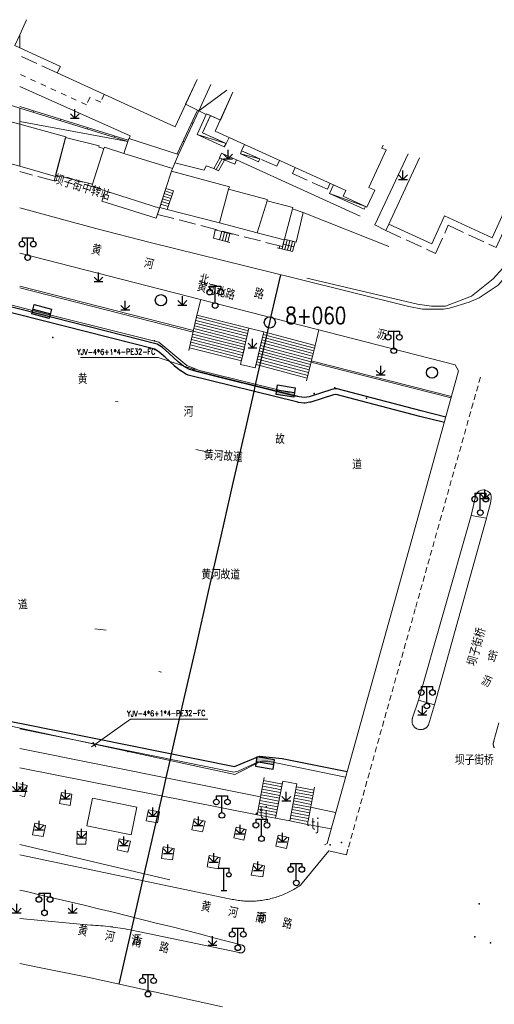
# Model space of a CAD drawing. Extents: x 39508475 to 39522402, y 3783947 to 3795549.
# Tile 291 of 323: x 39517000 to 39517085, y 3793913 to 3794089. Entities that reach past the tile are written whole.
import ezdxf
from ezdxf.enums import TextEntityAlignment as Align

# ---------------------------------------------------------------- set-up
doc = ezdxf.new("R2010")
doc.units = 0
doc.header["$PDSIZE"] = 0.2
for name, pattern in [('X0', [4, 3, -1]), ('X6', [2, 1, -1]), ('X70', [1.6, 1, -0.6])]:
    doc.linetypes.add(name, pattern=pattern)
doc.layers.get('0').update_dxf_attribs({"linetype": 'CONTINUOUS'})
for name, color, linetype in [('DLSS', 4, 'CONTINUOUS'), ('JCDL_DMX_F', 30, 'CONTINUOUS'), ('JCDL_JMDD_F', 231, 'CONTINUOUS'), ('JCDL_JMDM_F', 231, 'CONTINUOUS'), ('JCDL_JMDX_F', 231, 'CONTINUOUS'), ('JCDL_JT_ZJ', 100, 'CONTINUOUS'), ('JCDL_JTD_F', 100, 'CONTINUOUS'), ('JCDL_JTX_F', 100, 'CONTINUOUS'), ('JCDL_SX_ZJ', 5, 'CONTINUOUS'), ('JCDL_SXX_F', 5, 'CONTINUOUS'), ('JMD', 6, 'CONTINUOUS'), ('SXSS', 5, 'CONTINUOUS'), ('ZBTZ', 3, 'CONTINUOUS'), ('zdh', 7, 'CONTINUOUS'), ('拆迁面积', 10, 'CONTINUOUS'), ('断面线', 2, 'CONTINUOUS')]:
    doc.layers.add(name, color=color, linetype=linetype)
for name, color, linetype, lineweight in [('JCDL_JMDX', 1, 'CONTINUOUS', 0), ('JCDL_ZBX', 3, 'CONTINUOUS', 0), ('JCDL_ZBX_F', 7, 'CONTINUOUS', 0), ('TEXTL_ZJ', 7, 'CONTINUOUS', 0), ('道路照明-管道', 40, 'CONTINUOUS', 18)]:
    doc.layers.add(name, color=color, linetype=linetype, lineweight=lineweight)
doc.styles.add('HZ', font='rs', dxfattribs={"width": 0.8, "bigfont": 'hztxt'})
doc.linetypes.add('FENCELINE2', pattern='A,6.35,-2.54,[132,ltypeshp.shx,S=2.54,R=0,X=-2.54,Y=0],-2.54,25.4', length=36.83)
doc.linetypes.add('X19', pattern='A,4.5,[145,symbolx.shx,S=1,R=0,X=0,Y=1],4.5,-0.5,[146,symbolx.shx,S=1,R=0,X=0,Y=0],-0.5', length=10)
doc.linetypes.add('X35', pattern='A,2,[150,AAA.SHX,S=1,R=0,X=0,Y=1],2,[177,AAA.SHX,S=1,R=0,X=0,Y=0.8],1e-09', length=4)
doc.linetypes.add('X49', pattern='A,0,[5,symbolt.shx,S=1,R=0,X=0,Y=0],-10', length=10)
doc.linetypes.add('ZIGZAG', pattern='A,0.00254,-5.08,[131,ltypeshp.shx,S=5.08,R=0,X=-5.08,Y=0],-10.16,[131,ltypeshp.shx,S=5.08,R=180,X=5.08,Y=0],-5.08', length=20.32254)

# ---------------------------------------------------------------- blocks, each defined once
blk = doc.blocks.new('9530003')
at = {"color": 0}
for p, q in [((-0.8, 0), (0.8, 0)), ((0, 0), (0, 1.6))]:
    blk.add_line(p, q, dxfattribs=at)
at = {"color": 0, "linetype": 'Continuous'}
for points in [[(0, 0), (-0.8, 0.8)], [(0, 0), (0.8, 0.8)]]:
    blk.add_lwpolyline(points, dxfattribs=at)
blk = doc.blocks.new('4860000')
at = {"color": 0}
for p, q in [((-1, 4), (1, 4)), ((0, 0), (0, 4)), ((0.88, 4), (0.88, 3.2)), ((-0.5, 0), (0.5, 0))]:
    blk.add_line(p, q, dxfattribs=at)
blk.add_circle((0.88, 2.8), 0.4, dxfattribs=at)
blk = doc.blocks.new('3521000')
at = {"color": 0}
for p, q in [((-1, 3.5), (1, 3.5)), ((0, 0.5), (0, 3.5))]:
    blk.add_line(p, q, dxfattribs=at)
at = {"color": 0, "linetype": 'Continuous', "flags": 128}
for points in [[(-1, 3.5), (-1, 2.9)], [(1, 3.5), (1, 2.9)]]:
    blk.add_lwpolyline(points, dxfattribs=at)
at = {"color": 0}
for centre in [(-1, 2.4), (1, 2.4), (0, 0)]:
    blk.add_circle(centre, 0.5, dxfattribs=at)
blk = doc.blocks.new('5820000')
at = {"color": 0, "linetype": 'Continuous'}
blk.add_circle((0, 0), 1, dxfattribs=at)
blk = doc.blocks.new('控制箱')
at = {"layer": '拆迁面积', "ltscale": 0.1}
blk.add_hatch(color=3, dxfattribs=at).paths.add_polyline_path([(39516847.8, 3790949.3), (39516847.8, 3790957.8), (39516815.7, 3790957.8), (39516815.7, 3790949.3)])
at = {"layer": '拆迁面积', "color": 3, "ltscale": 0.1}
blk.add_line((39516815.7, 3790957.8), (39516847.8, 3790957.8), dxfattribs=at)
blk.add_lwpolyline([(39516815.7, 3790966.3), (39516847.8, 3790966.3), (39516847.8, 3790949.3), (39516815.7, 3790949.3)], close=True, dxfattribs=at)

msp = doc.modelspace()

# ---------------------------------------------------------------- linework, layer by layer
at = {"layer": 'DLSS', "linetype": 'X6', "lineweight": 0}
msp.add_lwpolyline([(39517015.12881, 3794075.23364), (39517014.4939, 3794073.84973), (39517012.54185, 3794074.68614), (39517011.9312, 3794073.35925), (39517000, 3794078.87049)], dxfattribs=at)
at = {"layer": 'DLSS', "linetype": 'Continuous', "lineweight": 20}
for points in [[(39517000, 3794054.97071), (39517013.585, 3794051.273), (39517023.32799, 3794048.766), (39517049.411, 3794042.31901), (39517069.55599, 3794037.349), (39517071.976, 3794036.858)], [(39517071.976, 3794036.858), (39517075.74099, 3794036.858), (39517076.807, 3794037.05299), (39517080.351, 3794038.107), (39517082.149, 3794038.908), (39517085.50201, 3794041.13699), (39517096.336, 3794053.76699), (39517096.84657, 3794054.947)], [(39517000, 3794046.85328), (39517077.84317, 3794026.92826)], [(39517000, 3793939.42402), (39517037.443, 3793931.57), (39517037.71416, 3793931.50594), (39517037.9865, 3793931.44712), (39517038.25985, 3793931.39314), (39517038.53411, 3793931.34403), (39517038.8092, 3793931.29979), (39517039.08503, 3793931.26045), (39517039.36152, 3793931.22602), (39517039.63858, 3793931.19651), (39517039.91612, 3793931.17192), (39517040.19405, 3793931.15227), (39517040.47229, 3793931.13755), (39517040.75074, 3793931.12779), (39517041.02932, 3793931.12297), (39517041.30795, 3793931.1231), (39517041.58653, 3793931.12818), (39517041.86497, 3793931.13821), (39517042.14319, 3793931.15318), (39517042.4211, 3793931.1731), (39517042.69862, 3793931.19795), (39517042.97565, 3793931.22773), (39517043.2521, 3793931.26242), (39517043.5279, 3793931.30202), (39517043.80295, 3793931.34651), (39517044.07717, 3793931.39588), (39517044.35046, 3793931.45012), (39517044.62275, 3793931.5092), (39517044.89394, 3793931.57311), (39517045.144, 3793931.637), (39517045.16396, 3793931.64183), (39517045.43272, 3793931.71534), (39517045.70012, 3793931.79361), (39517045.96609, 3793931.87661), (39517046.23055, 3793931.96433), (39517046.49341, 3793932.05674), (39517046.75458, 3793932.15379), (39517047.01399, 3793932.25548), (39517047.27155, 3793932.36175), (39517047.52718, 3793932.47259), (39517047.7808, 3793932.58795), (39517048.03233, 3793932.70779), (39517048.2817, 3793932.83209), (39517048.52881, 3793932.9608), (39517048.7736, 3793933.09387), (39517049.01599, 3793933.23128), (39517049.2559, 3793933.37297), (39517049.49325, 3793933.5189), (39517049.72798, 3793933.66902), (39517049.95999, 3793933.82329), (39517050.189, 3793933.98199), (39517055.28299, 3793940.09), (39517058.39899, 3793939.41199), (39517058.67533, 3793940.39794)], [(39517003.17324, 3793919.31037), (39517000, 3793919.97825)], [(39517036.249, 3793912.23), (39517012.121, 3793917.53401), (39517003.17324, 3793919.31037), (39517003.17324, 3793919.31037)]]:
    msp.add_lwpolyline(points, dxfattribs=at)
at = {"layer": 'DLSS', "linetype": 'X70', "lineweight": 0}
for points in [[(39517082.35401, 3794024.73557), (39517075.37991, 3794000)], [(39517075.37991, 3794000), (39517070.7117, 3793983.34378)], [(39517070.7117, 3793983.34378), (39517058.67533, 3793940.39794)]]:
    msp.add_lwpolyline(points, dxfattribs=at)
at = {"layer": 'DLSS', "linetype": 'Continuous', "lineweight": 0}
for points in [[(39517080.66669, 3794000), (39517081.53332, 3794003.62036), (39517081.71962, 3794004.00995), (39517082.06253, 3794004.3373), (39517082.55785, 3794004.54285), (39517082.96172, 3794004.58091), (39517083.31987, 3794004.50478), (39517083.63993, 3794004.36775), (39517083.95236, 3794004.12414), (39517084.18097, 3794003.78156), (39517084.29889, 3794003.45915), (39517084.29889, 3794003.02903), (39517084.13277, 3794002.23049), (39517083.55714, 3794000)], [(39517083.43301, 3793999.519), (39517080.66669, 3794000)], [(39517083.55714, 3794000), (39517083.43301, 3793999.519)], [(39517000, 3793928.00363), (39517012.68924, 3793926.83458), (39517013.13322, 3793926.81693), (39517013.57699, 3793926.79436), (39517014.0205, 3793926.76726), (39517014.46372, 3793926.73564), (39517014.90658, 3793926.69948), (39517015.34906, 3793926.6588), (39517015.7911, 3793926.6136), (39517016.23265, 3793926.56389), (39517016.621, 3793926.516), (39517016.67367, 3793926.50966), (39517017.11411, 3793926.45094), (39517017.55393, 3793926.38771), (39517017.99308, 3793926.32), (39517018.43152, 3793926.2478), (39517018.86919, 3793926.17112), (39517019.30606, 3793926.08997), (39517019.742, 3793926.004), (39517039.21801, 3793921.927), (39517039.27362, 3793921.90604), (39517039.33086, 3793921.88999), (39517039.38921, 3793921.8786), (39517039.44829, 3793921.87193), (39517039.5077, 3793921.87003), (39517039.56708, 3793921.87291), (39517039.62604, 3793921.88055), (39517039.68419, 3793921.89291), (39517039.74116, 3793921.90989), (39517039.79658, 3793921.9314), (39517039.8501, 3793921.9573), (39517039.90136, 3793921.98741), (39517039.95003, 3793922.02154), (39517039.9958, 3793922.05948), (39517040.03838, 3793922.10096), (39517040.07749, 3793922.14574), (39517040.11287, 3793922.19351), (39517040.1443, 3793922.24398), (39517040.17157, 3793922.2968), (39517040.19451, 3793922.35164), (39517040.21399, 3793922.41258), (39517040.22683, 3793922.46597), (39517040.236, 3793922.5247), (39517040.24042, 3793922.58399), (39517040.24006, 3793922.64344), (39517040.23492, 3793922.70266), (39517040.22504, 3793922.76129), (39517040.21048, 3793922.81893), (39517040.19134, 3793922.87521), (39517040.16774, 3793922.92977), (39517040.13983, 3793922.98226), (39517040.10779, 3793923.03234), (39517040.07184, 3793923.07968), (39517040.03219, 3793923.12398), (39517039.98911, 3793923.16495), (39517039.94288, 3793923.20233), (39517039.8938, 3793923.23587), (39517039.84199, 3793923.265), (39517037.27386, 3793923.93693), (39517034.70436, 3793924.60359), (39517032.1336, 3793925.2654), (39517029.56159, 3793925.92235), (39517026.98835, 3793926.57443), (39517024.41388, 3793927.22165), (39517021.83819, 3793927.864), (39517019.26129, 3793928.50149), (39517016.68319, 3793929.1341), (39517014.1039, 3793929.76183), (39517011.52342, 3793930.38469), (39517008.94178, 3793931.00268), (39517006.35897, 3793931.61578), (39517003.77501, 3793932.22399), (39517001.1899, 3793932.82733), (39517000, 3793933.10266)]]:
    msp.add_lwpolyline(points, dxfattribs=at)
at = {"layer": 'DLSS', "linetype": 'X19', "lineweight": 0}
for points in [[(39517080.66669, 3794000), (39517075.60341, 3793982.25666)], [(39517078.43199, 3793981.62805), (39517083.43301, 3793999.519)], [(39517075.60341, 3793982.25666), (39517071.26, 3793967.036)], [(39517074.11299, 3793966.177), (39517078.43199, 3793981.62805)]]:
    msp.add_lwpolyline(points, dxfattribs=at)
at = {"layer": 'JCDL_DMX_F', "color": 3, "linetype": 'X35', "lineweight": 0}
for points in [[(39517069.43805, 3794064.58726), (39517063.45335, 3794051.90849), (39517065.42367, 3794050.89271)], [(39517027.74813, 3794062.99108), (39517032.94642, 3794061.70574), (39517033.35475, 3794062.46469), (39517034.714, 3794062.00301)], [(39517038.779, 3794063.55599), (39517060.84219, 3794053.49216)], [(39517065.9704, 3794048.04515), (39517050.64801, 3794054.12799)], [(39517000, 3794040.69012), (39517030.99674, 3794032.78555)], [(39517052.05988, 3794027.40228), (39517077.1025, 3794021.00559)], [(39517000, 3793958.4104), (39517043.0425, 3793949.76539)], [(39517000, 3793954.91462), (39517042.43101, 3793946.566)], [(39517056.47567, 3793946.96753), (39517052.00813, 3793947.89802)], [(39517055.66334, 3793944.05274), (39517051.42499, 3793944.847)]]:
    msp.add_lwpolyline(points, dxfattribs=at)
at = {"layer": 'JCDL_DMX_F', "color": 3, "lineweight": 0}
msp.add_lwpolyline([(39517000, 3793961.9143), (39517038.269, 3793954.168), (39517039.077, 3793954.335), (39517042.265, 3793955.82901), (39517043.32001, 3793956.10636), (39517044.33899, 3793956.107), (39517058.23784, 3793953.29047)], dxfattribs=at)
at = {"layer": 'JCDL_JMDM_F', "linetype": 'Continuous', "lineweight": 0}
msp.add_lwpolyline([(39517020.91961, 3793947.92003), (39517019.92862, 3793942.98808), (39517012.006, 3793944.58), (39517012.99699, 3793949.51194), (39517020.91961, 3793947.92003)], dxfattribs=at)
at = {"layer": 'JCDL_JMDX', "color": 6, "linetype": 'X0', "lineweight": 0}
for points in [[(39517006.703, 3794079.082), (39517000, 3794082.1259)], [(39517037.413, 3794067.524), (39517036.90899, 3794066.48099), (39517032.65699, 3794068.391), (39517034.08, 3794071.46101), (39517035.87089, 3794070.65124)], [(39517046.43004, 3794063.44474), (39517045.94099, 3794062.395), (39517039.667, 3794065.168), (39517040.16883, 3794066.27727)], [(39517055.4846, 3794059.3485), (39517055.01, 3794058.279), (39517048.7604, 3794061.12683), (39517049.24482, 3794062.17134)], [(39517006.37285, 3794060.58509), (39517006.149, 3794059.811), (39517000, 3794061.42958)], [(39517065.97301, 3794052.069), (39517065.42367, 3794050.89271), (39517074.29799, 3794046.832), (39517076.58682, 3794051.84285), (39517085.17572, 3794047.89294), (39517089.19616, 3794056.79551)], [(39517026.39028, 3794054.68502), (39517025.02309, 3794055.04187), (39517024.65901, 3794053.80301), (39517046.95781, 3794048.03528), (39517047.275, 3794049.26799)]]:
    msp.add_lwpolyline(points, dxfattribs=at)
at = {"layer": 'JCDL_JMDX', "color": 6, "linetype": 'Continuous', "lineweight": 0}
for points in [[(39517032.02499, 3794072.29799), (39517037.05266, 3794075.97802)], [(39517000, 3794072.79347), (39517019.32007, 3794066.82379)], [(39517028.402, 3794064.507), (39517032.02499, 3794072.29799)], [(39517019.32007, 3794066.82379), (39517000, 3794070.3859)], [(39517031.69599, 3794068.038), (39517036.90899, 3794066.48099)], [(39517039.478, 3794064.58801), (39517042.91919, 3794063.73059)], [(39517025.02309, 3794055.04187), (39517026.13102, 3794058.40125)], [(39517025.68144, 3794057.03807), (39517027.01664, 3794056.60554)], [(39517025.83804, 3794057.51292), (39517027.17168, 3794057.0809)], [(39517025.99465, 3794057.98777), (39517027.32671, 3794057.55625)], [(39517026.13102, 3794058.40125), (39517027.4689, 3794057.99223)], [(39517027.4689, 3794057.99223), (39517026.39028, 3794054.68502)], [(39517055.378, 3794057.544), (39517061.81551, 3794055.19336)], [(39517025.21162, 3794055.61353), (39517026.55154, 3794055.17946)], [(39517025.36822, 3794056.08838), (39517026.70657, 3794055.65482)], [(39517025.52483, 3794056.56323), (39517026.86161, 3794056.13018)], [(39517034.95983, 3794051.05203), (39517034.61534, 3794049.56199)], [(39517037.95139, 3794050.27691), (39517034.95983, 3794051.05203)], [(39517035.73747, 3794049.27216), (39517036.10631, 3794050.75498)], [(39517036.22161, 3794049.14712), (39517036.59035, 3794050.62956)], [(39517036.70574, 3794049.02208), (39517037.07439, 3794050.50414)], [(39517037.18987, 3794048.89704), (39517037.55843, 3794050.37873)], [(39517034.61534, 3794049.56199), (39517037.58774, 3794048.79428)], [(39517046.50294, 3794048.15293), (39517046.40336, 3794047.75933)], [(39517047.3291, 3794049.37982), (39517046.88797, 3794047.63624)], [(39517048.99771, 3794047.99258), (39517047.07569, 3794048.49341)], [(39517047.30675, 3794049.38586), (39517049.21721, 3794048.86985)], [(39517047.81186, 3794049.24943), (39517047.37259, 3794047.51315)], [(39517048.29462, 3794049.11903), (39517047.8572, 3794047.39006)], [(39517048.77739, 3794048.98864), (39517048.34181, 3794047.26697)], [(39517049.21721, 3794048.86985), (39517048.78782, 3794047.15369)], [(39517048.78782, 3794047.15369), (39517046.04907, 3794047.84931)], [(39517031.35553, 3794034.37415), (39517040.65197, 3794032.02287)], [(39517031.46571, 3794034.86203), (39517040.76364, 3794032.51037)], [(39517031.5759, 3794035.3499), (39517040.87532, 3794032.99787)], [(39517030.91478, 3794032.42265), (39517040.20527, 3794030.07288)], [(39517031.02497, 3794032.91052), (39517040.31694, 3794030.56037)], [(39517031.13515, 3794033.3984), (39517040.42862, 3794031.04787)], [(39517031.24534, 3794033.88627), (39517040.54029, 3794031.53537)], [(39517043.52571, 3794032.34427), (39517052.67278, 3794029.90329)], [(39517030.47403, 3794030.47114), (39517039.75857, 3794028.12288)], [(39517030.58422, 3794030.95902), (39517039.87024, 3794028.61038)], [(39517030.69441, 3794031.4469), (39517039.98192, 3794029.09788)], [(39517030.80459, 3794031.93477), (39517040.09359, 3794029.58538)], [(39517043.17878, 3794030.88436), (39517052.31567, 3794028.44609)], [(39517043.29442, 3794031.371), (39517052.43471, 3794028.93182)], [(39517043.41006, 3794031.85764), (39517052.55374, 3794029.41756)], [(39517030.36385, 3794029.98327), (39517039.6469, 3794027.63538)], [(39517042.7162, 3794028.93782), (39517051.83954, 3794026.50316)], [(39517042.83185, 3794029.42445), (39517051.95857, 3794026.9889)], [(39517042.94749, 3794029.91109), (39517052.07761, 3794027.47463)], [(39517043.06313, 3794030.39773), (39517052.19664, 3794027.96036)], [(39517042.25363, 3794026.99127), (39517051.3634, 3794024.56024)], [(39517042.36927, 3794027.47791), (39517051.48244, 3794025.04597)], [(39517042.48492, 3794027.96454), (39517051.60147, 3794025.5317)], [(39517042.60056, 3794028.45118), (39517051.7205, 3794026.01743)], [(39517045.95551, 3793951.18255), (39517043.40647, 3793951.66975)], [(39517046.30796, 3793951.6442), (39517043.50401, 3793952.18012)], [(39517046.66041, 3793952.10586), (39517043.60156, 3793952.6905)], [(39517046.81777, 3793951.54677), (39517046.30796, 3793951.6442)], [(39517046.91532, 3793952.05714), (39517046.66041, 3793952.10586)], [(39517052.35456, 3793951.01755), (39517049.46255, 3793951.5703)], [(39517044.54571, 3793949.33593), (39517043.01628, 3793949.62825)], [(39517044.89816, 3793949.79759), (39517043.11383, 3793950.13862)], [(39517045.25061, 3793950.25924), (39517043.21138, 3793950.649)], [(39517045.60306, 3793950.7209), (39517043.30892, 3793951.15937)], [(39517046.42759, 3793949.50527), (39517044.89816, 3793949.79759)], [(39517046.52513, 3793950.01564), (39517045.25061, 3793950.25924)], [(39517046.62268, 3793950.52602), (39517045.60306, 3793950.7209)], [(39517046.72022, 3793951.03639), (39517045.95551, 3793951.18255)], [(39517051.33892, 3793949.62462), (39517049.16991, 3793950.03918)], [(39517051.67747, 3793950.08893), (39517049.26746, 3793950.54955)], [(39517052.01602, 3793950.55324), (39517049.36501, 3793951.05993)], [(39517052.30292, 3793949.44037), (39517051.33892, 3793949.62462)], [(39517052.40047, 3793949.95074), (39517051.67747, 3793950.08893)], [(39517052.49802, 3793950.46112), (39517052.01602, 3793950.55324)], [(39517052.59556, 3793950.97149), (39517052.35456, 3793951.01755)], [(39517043.48836, 3793947.95097), (39517042.72364, 3793948.09713)], [(39517043.84081, 3793948.41262), (39517042.82119, 3793948.6075)], [(39517044.19326, 3793948.87428), (39517042.91874, 3793949.11787)], [(39517046.0374, 3793947.46377), (39517043.48836, 3793947.95097)], [(39517046.13495, 3793947.97414), (39517043.84081, 3793948.41262)], [(39517046.23249, 3793948.48452), (39517044.19326, 3793948.87428)], [(39517046.33004, 3793948.99489), (39517044.54571, 3793949.33593)], [(39517049.98473, 3793947.76737), (39517048.77973, 3793947.99768)], [(39517050.32328, 3793948.23168), (39517048.87727, 3793948.50805)], [(39517050.66183, 3793948.69599), (39517048.97482, 3793949.01843)], [(39517051.00037, 3793949.1603), (39517049.07237, 3793949.5288)], [(39517052.01028, 3793947.90924), (39517050.32328, 3793948.23168)], [(39517052.10783, 3793948.41962), (39517050.66183, 3793948.69599)], [(39517052.20537, 3793948.92999), (39517051.00037, 3793949.1603)], [(39517042.78346, 3793947.02766), (39517042.52855, 3793947.07638)], [(39517043.13591, 3793947.48931), (39517042.6261, 3793947.58675)], [(39517045.84231, 3793946.44302), (39517042.78346, 3793947.02766)], [(39517045.93985, 3793946.9534), (39517043.13591, 3793947.48931)], [(39517048.96909, 3793946.37443), (39517048.48709, 3793946.46656)], [(39517049.30764, 3793946.83874), (39517048.58464, 3793946.97693)], [(39517049.64619, 3793947.30306), (39517048.68218, 3793947.4873)], [(39517051.62009, 3793945.86775), (39517048.96909, 3793946.37443)], [(39517051.71764, 3793946.37812), (39517049.30764, 3793946.83874)], [(39517051.81518, 3793946.8885), (39517049.64619, 3793947.30306)], [(39517051.91273, 3793947.39887), (39517049.98473, 3793947.76737)], [(39517048.63054, 3793945.91012), (39517048.38954, 3793945.95618)], [(39517051.52254, 3793945.35737), (39517048.63054, 3793945.91012)]]:
    msp.add_lwpolyline(points, dxfattribs=at)
at = {"layer": 'JCDL_JMDX', "color": 6, "lineweight": 0}
msp.add_lwpolyline([(39517000, 3794036.8555), (39517024.55303, 3794030.64515), (39517025.51936, 3794029.99925), (39517026.68632, 3794029.02079), (39517028.32787, 3794027.48196), (39517029.28812, 3794026.69962), (39517030.34458, 3794026.07878), (39517031.54603, 3794025.70628), (39517036.47614, 3794024.50599), (39517049.24883, 3794021.313), (39517049.97462, 3794021.19749), (39517050.87949, 3794021.08901), (39517051.72403, 3794021.22159), (39517055.78409, 3794022.50459), (39517056.36529, 3794022.6635), (39517056.75364, 3794022.63348), (39517071.76833, 3794018.69395), (39517076.14919, 3794017.5745)], dxfattribs=at)
at = {"layer": 'JCDL_JMDX_F', "linetype": 'Continuous', "lineweight": 0}
for points in [[(39517000, 3794073.05514), (39517019.39674, 3794067.06176)], [(39517002.38858, 3794072.05543), (39517002.46238, 3794072.29429)], [(39517028.16222, 3794064.58426), (39517031.80078, 3794072.40873)], [(39517007.23621, 3794070.55757), (39517007.31002, 3794070.79642)], [(39517012.08385, 3794069.0597), (39517012.15766, 3794069.29856)], [(39517030.97084, 3794070.03111), (39517030.74415, 3794070.13652)], [(39517016.93149, 3794067.56183), (39517017.00529, 3794067.80069)], [(39517029.45615, 3794066.77388), (39517029.22946, 3794066.8793)], [(39517035.56287, 3794061.57627), (39517034.714, 3794062.00301), (39517035.78738, 3794063.8962), (39517036.61803, 3794063.48769)], [(39517035.10711, 3794061.80538), (39517036.17311, 3794063.7065)], [(39517035.56287, 3794061.57627), (39517036.61803, 3794063.48769)], [(39517030.24511, 3794029.45754), (39517031.68129, 3794035.81651)], [(39517031.68129, 3794035.81651), (39517040.98012, 3794033.45536)], [(39517040.98012, 3794033.45536), (39517039.4947, 3794026.97098)], [(39517042.10607, 3794026.37035), (39517043.64523, 3794032.84724)], [(39517043.64523, 3794032.84724), (39517052.79498, 3794030.40194)], [(39517052.79498, 3794030.40194), (39517051.23606, 3794024.0406)], [(39517042.43101, 3793946.566), (39517043.69911, 3793953.20087)], [(39517045.74476, 3793945.93265), (39517047.01286, 3793952.56751)], [(39517048.292, 3793945.44581), (39517049.5601, 3793952.08067)], [(39517051.42499, 3793944.847), (39517052.69311, 3793951.48186)], [(39517042.43101, 3793946.566), (39517045.74476, 3793945.93265)], [(39517048.292, 3793945.44581), (39517051.42499, 3793944.847)]]:
    msp.add_lwpolyline(points, dxfattribs=at)
at = {"layer": 'JCDL_JTX_F', "linetype": 'Continuous', "lineweight": 0}
for points in [[(39517078.44982, 3794025.85481), (39517077.84317, 3794026.92826)], [(39517071.26625, 3794000), (39517078.44982, 3794025.85481)], [(39517066.84646, 3793984.17958), (39517071.25553, 3794000)], [(39517054.931, 3793941.42499), (39517066.84646, 3793984.17958)], [(39517054.49551, 3793941.17934), (39517054.931, 3793941.42499)]]:
    msp.add_lwpolyline(points, dxfattribs=at)
at = {"layer": 'JCDL_SXX_F', "linetype": 'Continuous', "lineweight": 0}
for points in [[(39517031.05184, 3794033.0295), (39517000, 3794040.94812)], [(39517077.16943, 3794021.24651), (39517052.11939, 3794027.64511)]]:
    msp.add_lwpolyline(points, dxfattribs=at)
at = {"layer": 'JCDL_SXX_F', "color": 142, "linetype": 'Continuous', "lineweight": 0, "true_color": 0x00a0e9}
for points in [[(39517017.61039, 3794020.28841), (39517017.11741, 3794020.37192)], [(39517031.50014, 3794011.79921), (39517033.45305, 3794011.36777)], [(39517013.44538, 3793979.74043), (39517015.43224, 3793979.5115)], [(39517025.36612, 3793972.03627), (39517024.88091, 3793972.15697)]]:
    msp.add_lwpolyline(points, dxfattribs=at)
at = {"layer": 'JCDL_ZBX', "color": 114, "linetype": 'Continuous', "lineweight": 0, "true_color": 0x009944}
for points in [[(39517000, 3794076.66953), (39517019.75599, 3794067.84801), (39517019.59396, 3794067.34508)], [(39517035.737, 3794063.918), (39517038.432, 3794062.75199), (39517038.779, 3794063.55599), (39517036.08472, 3794064.72169), (39517035.737, 3794063.918)], [(39517071.26, 3793967.036), (39517070.21801, 3793963.847), (39517070.18944, 3793963.76416), (39517070.166, 3793963.67971), (39517070.14738, 3793963.59407), (39517070.13364, 3793963.50752), (39517070.12481, 3793963.42033), (39517070.12094, 3793963.33277), (39517070.12203, 3793963.24514), (39517070.12807, 3793963.15771), (39517070.13906, 3793963.07077), (39517070.15494, 3793962.98458), (39517070.17568, 3793962.89943), (39517070.20121, 3793962.81559), (39517070.23144, 3793962.73333), (39517070.26628, 3793962.65292), (39517070.30561, 3793962.5746), (39517070.34932, 3793962.49864), (39517070.39725, 3793962.42527), (39517070.44926, 3793962.35473), (39517070.50517, 3793962.28725), (39517070.56482, 3793962.22304), (39517070.628, 3793962.16231), (39517070.69452, 3793962.10525), (39517070.76417, 3793962.05205), (39517070.83671, 3793962.00288), (39517070.91192, 3793961.95789), (39517070.961, 3793961.93201), (39517070.98956, 3793961.91723), (39517071.06937, 3793961.88103), (39517071.1511, 3793961.84941), (39517071.2345, 3793961.82246), (39517071.31928, 3793961.80027), (39517071.40518, 3793961.78292), (39517071.49193, 3793961.77046), (39517071.57925, 3793961.76293), (39517071.66685, 3793961.76035), (39517071.75445, 3793961.76274), (39517071.84178, 3793961.77008), (39517071.92856, 3793961.78235), (39517072.0145, 3793961.79951), (39517072.09933, 3793961.82151), (39517072.18278, 3793961.84827), (39517072.26459, 3793961.87972), (39517072.34448, 3793961.91574), (39517072.4222, 3793961.95623), (39517072.49751, 3793962.00105), (39517072.57016, 3793962.05006), (39517072.63992, 3793962.10311), (39517072.70657, 3793962.16002), (39517072.76989, 3793962.22061), (39517072.82968, 3793962.28469), (39517072.88574, 3793962.35205), (39517072.93791, 3793962.42247), (39517072.986, 3793962.49573), (39517073.02987, 3793962.5716), (39517073.069, 3793962.65), (39517074.11299, 3793966.177), (39517071.26, 3793967.036)], [(39517085.647, 3793962.978), (39517084.752, 3793959.748), (39517084.72234, 3793959.66732), (39517084.69792, 3793959.5849), (39517084.67842, 3793959.50118), (39517084.66391, 3793959.41645), (39517084.65445, 3793959.331), (39517084.65007, 3793959.24515), (39517084.65078, 3793959.15919), (39517084.65658, 3793959.07342), (39517084.66744, 3793958.98815), (39517084.68334, 3793958.90367), (39517084.70422, 3793958.82028), (39517084.72999, 3793958.73827), (39517084.76058, 3793958.65793), (39517084.79588, 3793958.57955), (39517084.83575, 3793958.50339)]]:
    msp.add_lwpolyline(points, dxfattribs=at)
at = {"layer": 'JCDL_ZBX', "color": 114, "linetype": 'X49', "lineweight": 0, "true_color": 0x009944}
for points in [[(39517051.3253, 3794042.38226), (39517071.10118, 3794037.74056), (39517073.63005, 3794037.4037), (39517076.10273, 3794037.4037), (39517080.77761, 3794039.16089), (39517084.64757, 3794042.28061), (39517087.99827, 3794046.01403), (39517091.38751, 3794049.89543), (39517094.60456, 3794053.79883), (39517095.63789, 3794055.37213)], [(39517026.809, 3793934.91501), (39517000, 3793941.26387)]]:
    msp.add_lwpolyline(points, dxfattribs=at)
at = {"layer": 'JCDL_ZBX_F', "color": 114, "linetype": 'X0', "lineweight": 0, "true_color": 0x009944}
for points in [[(39517031.68129, 3794035.81651), (39517032.36753, 3794038.56837)], [(39517040.98012, 3794033.45536), (39517043.64523, 3794032.84724), (39517042.10607, 3794026.37035), (39517039.4947, 3794026.97098), (39517040.98012, 3794033.45536)], [(39517052.79498, 3794030.40194), (39517053.46913, 3794033.16713)], [(39517000, 3793950.00178), (39517000.8895, 3793949.7877), (39517001.32399, 3793951.785), (39517000, 3793952.08145)], [(39517049.5601, 3793952.08067), (39517047.01286, 3793952.56751)], [(39517007.09529, 3793948.56346), (39517007.447, 3793950.56001), (39517009.34301, 3793950.226), (39517009.00425, 3793948.19432), (39517007.09529, 3793948.56346)], [(39517022.60179, 3793945.50236), (39517023.00101, 3793947.465), (39517024.99699, 3793947.05901), (39517024.6057, 3793945.13526), (39517022.60179, 3793945.50236)], [(39517004.208, 3793942.647), (39517004.63, 3793944.643), (39517002.72564, 3793945.04562), (39517002.284, 3793942.951), (39517004.208, 3793942.647)], [(39517030.77099, 3793943.892), (39517031.185, 3793945.835), (39517033.12322, 3793945.42202), (39517032.66517, 3793943.48841), (39517030.77099, 3793943.892)], [(39517040.07201, 3793941.992), (39517040.50899, 3793943.955), (39517038.7026, 3793944.35714), (39517038.26163, 3793942.46106), (39517040.07201, 3793941.992)], [(39517045.74476, 3793945.93265), (39517048.30076, 3793945.49165)], [(39517011.84401, 3793941.284), (39517011.94246, 3793943.57498), (39517010.29046, 3793943.64597), (39517010.18989, 3793941.33415), (39517011.84401, 3793941.284)], [(39517045.77099, 3793940.96899), (39517047.66599, 3793940.522), (39517048.12892, 3793942.4845), (39517046.2082, 3793942.91194), (39517045.77099, 3793940.96899)], [(39517017.41399, 3793940.28), (39517017.81, 3793942.264), (39517019.81016, 3793941.86478), (39517019.35262, 3793939.89305), (39517017.41399, 3793940.28)], [(39517027.28853, 3793938.50243), (39517027.62225, 3793940.54556), (39517025.65, 3793940.81), (39517025.37501, 3793938.759), (39517027.28853, 3793938.50243)], [(39517033.878, 3793939.305), (39517035.86151, 3793938.9424), (39517035.4686, 3793936.88237), (39517033.508, 3793937.281), (39517033.878, 3793939.305)], [(39517041.82773, 3793937.83766), (39517043.77317, 3793937.44077), (39517043.44491, 3793935.45517), (39517041.35447, 3793935.79014), (39517041.82773, 3793937.83766)]]:
    msp.add_lwpolyline(points, dxfattribs=at)
at = {"layer": 'JMD', "color": 6, "linetype": 'Continuous', "lineweight": 0}
for points in [[(39517031.69355, 3794077.86295), (39517027.78309, 3794069.45398), (39517006.703, 3794079.082), (39517007.28299, 3794080.19499), (39517000, 3794083.55776), (39517000, 3794085.85976), (39517001.24087, 3794088.57392)], [(39517000, 3794085.85976), (39517000, 3794083.55776), (39516999.131, 3794083.959), (39517000, 3794085.85976)], [(39517034.15116, 3794076.99855), (39517032.02499, 3794072.29799), (39517029.65093, 3794073.47055), (39517031.69355, 3794077.86295)], [(39517038.10964, 3794075.60625), (39517035.87089, 3794070.65124), (39517033.38648, 3794071.77475), (39517033.33288, 3794071.65625), (39517032.02499, 3794072.29799), (39517034.15116, 3794076.99855)], [(39517062.075, 3794055.073), (39517057.804, 3794057.054), (39517058.27163, 3794058.08766), (39517034.95946, 3794068.63397), (39517038.10964, 3794075.60625)], [(39517000, 3794072.79347), (39517000, 3794069.89511), (39516994.36658, 3794071.42455), (39516995.11226, 3794074.30373), (39517000, 3794072.79347)], [(39517019.32007, 3794066.82379), (39517018.6328, 3794064.69082), (39517015.14601, 3794065.78305), (39517015.06798, 3794065.53815), (39517014.14, 3794065.791), (39517014.19444, 3794066.04139), (39517008.21083, 3794067.5161), (39517008.24789, 3794067.65585), (39517000, 3794069.89511), (39517000, 3794072.79347), (39517019.32007, 3794066.82379)], [(39517000, 3794069.89511), (39517000, 3794062.39238), (39516992.492, 3794064.383), (39516994.36658, 3794071.42455), (39517000, 3794069.89511)], [(39517032.65699, 3794068.391), (39517036.90899, 3794066.48099), (39517036.551, 3794065.843), (39517031.69599, 3794068.038), (39517033.38648, 3794071.77475), (39517034.08, 3794071.46101), (39517032.65699, 3794068.391)], [(39517008.24789, 3794067.65585), (39517006.37285, 3794060.58509), (39517000, 3794062.39238), (39517000, 3794069.89511), (39517008.24789, 3794067.65585)], [(39517014.19444, 3794066.04139), (39517014.14, 3794065.791), (39517015.06798, 3794065.53815), (39517013.03802, 3794059.1675), (39517006.42952, 3794060.79878), (39517008.21083, 3794067.5161), (39517014.19444, 3794066.04139)], [(39517018.6328, 3794064.69082), (39517019.49799, 3794067.376), (39517028.402, 3794064.507), (39517027.30899, 3794061.97301), (39517018.6328, 3794064.69082)], [(39517015.3072, 3794058.02827), (39517012.919, 3794058.794), (39517013.03802, 3794059.1675), (39517015.06798, 3794065.53815), (39517015.14601, 3794065.78305), (39517018.6328, 3794064.69082), (39517027.30899, 3794061.97301), (39517027.16357, 3794061.53205), (39517026.13102, 3794058.40125), (39517024.98465, 3794054.92534), (39517015.3072, 3794058.02827)], [(39517064.98966, 3794066.15188), (39517064.75804, 3794065.6392), (39517065.51099, 3794065.299), (39517062.41912, 3794058.6002), (39517063.505, 3794058.099), (39517062.075, 3794055.073)], [(39517039.667, 3794065.168), (39517042.91919, 3794063.73059), (39517042.667, 3794063.17301), (39517039.478, 3794064.58801), (39517039.667, 3794065.168)], [(39517088.23836, 3794057.97473), (39517087.94, 3794057.323), (39517084.475, 3794049.60101), (39517075.944, 3794053.52), (39517073.64199, 3794048.55801), (39517065.97301, 3794052.069), (39517071.45711, 3794063.87711)], [(39517037.351, 3794058.323), (39517035.71004, 3794052.26769), (39517026.39028, 3794054.68502), (39517027.4689, 3794057.99223), (39517026.13102, 3794058.40125), (39517027.16357, 3794061.53205), (39517037.48499, 3794058.735), (39517037.351, 3794058.323)], [(39517056.07376, 3794059.08197), (39517058.27163, 3794058.08766), (39517057.804, 3794057.054), (39517061.81551, 3794055.19336), (39517061.59899, 3794054.72799), (39517055.378, 3794057.544), (39517056.07376, 3794059.08197)], [(39517015.3072, 3794058.02827), (39517024.98465, 3794054.92534), (39517024.39899, 3794053.131), (39517014.70899, 3794056.13201), (39517015.3072, 3794058.02827)], [(39517044.215, 3794056.228), (39517042.43402, 3794050.52364), (39517035.71004, 3794052.26769), (39517037.351, 3794058.323), (39517044.25699, 3794056.465), (39517044.215, 3794056.228)], [(39517042.43402, 3794050.52364), (39517044.215, 3794056.228), (39517048.83043, 3794055.04243), (39517048.76332, 3794054.7933), (39517047.30675, 3794049.38586), (39517047.275, 3794049.26799), (39517042.43402, 3794050.52364)], [(39517048.76332, 3794054.7933), (39517050.64801, 3794054.12799), (39517049.424, 3794048.81399), (39517047.30675, 3794049.38586), (39517048.76332, 3794054.7933)]]:
    msp.add_lwpolyline(points, dxfattribs=at)
at = {"layer": 'SXSS', "flags": 128}
msp.add_lwpolyline([(39517076.14919, 3794017.5745), (39517071.76833, 3794018.69395), (39517056.75364, 3794022.63348), (39517056.36529, 3794022.6635), (39517055.78409, 3794022.50459), (39517051.72403, 3794021.22159), (39517050.87949, 3794021.08901), (39517049.97462, 3794021.19749), (39517030.34458, 3794026.07878), (39517029.28812, 3794026.69962), (39517028.32787, 3794027.48196), (39517026.68632, 3794029.02079), (39517025.51936, 3794029.99925), (39517024.55303, 3794030.64515), (39517000, 3794036.8555), (39516967.84538, 3794045.00972), (39516950.16244, 3794049.25648), (39516945.84219, 3794049.79575), (39516941.98851, 3794050.27677), (39516920.03924, 3794052.71326), (39516907.73784, 3794053.54439), (39516899.91105, 3794053.35368), (39516889.31503, 3794052.69145)], dxfattribs=at)
at = {"layer": 'SXSS', "color": 6, "linetype": 'FENCELINE2', "ltscale": 0.1, "flags": 128}
msp.add_lwpolyline([(39517075.90162, 3794016.60563), (39517071.52075, 3794017.72508, -0.001603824), (39517071.51454, 3794017.72669), (39517056.58687, 3794021.64339), (39517056.46143, 3794021.65309), (39517056.06672, 3794021.54517), (39517052.02535, 3794020.26807, -0.037606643), (39517051.87912, 3794020.23369), (39517051.03458, 3794020.10111, -0.068867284), (39517050.76045, 3794020.09612), (39517049.85559, 3794020.2046, -0.031111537), (39517049.73331, 3794020.22704), (39517030.10326, 3794025.10833, -0.072018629), (39517029.83792, 3794025.21663), (39517028.78147, 3794025.83747, -0.03810756), (39517028.65649, 3794025.92435), (39517027.69624, 3794026.7067, -0.017365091), (39517027.64396, 3794026.7524), (39517026.0226, 3794028.27229), (39517024.91849, 3794029.19806), (39517024.14067, 3794029.71796), (39516999.75479, 3794035.88603), (39516967.6057, 3794044.03885), (39516949.98319, 3794048.27109), (39516945.71833, 3794048.80345), (39516941.87141, 3794049.28363), (39516919.95033, 3794051.71699), (39516907.71627, 3794052.54357), (39516899.95444, 3794052.35444), (39516889.40577, 3794051.69517), (39516876.4814, 3794050.14685), (39516863.50517, 3794048.3394), (39516851.10198, 3794046.54955, -0.001295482), (39516851.09685, 3794046.54882), (39516839.54297, 3794044.94261, -0.001442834), (39516839.53725, 3794044.94183), (39516832.3869, 3794043.98982), (39516809.44975, 3794040.72017, -0.001933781), (39516809.44209, 3794040.7191), (39516793.17347, 3794038.52829), (39516764.09065, 3794034.31735), (39516747.35944, 3794031.84238), (39516746.67999, 3794031.56584), (39516744.88343, 3794030.02892, -0.014393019), (39516744.83863, 3794029.99277), (39516743.27455, 3794028.80351, -0.019513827), (39516743.21065, 3794028.75874), (39516742.10907, 3794028.04947, -0.015610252), (39516742.05555, 3794028.01733), (39516740.91186, 3794027.37817, -0.013658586), (39516740.86347, 3794027.35283), (39516739.98074, 3794026.92099, -0.019513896), (39516739.90937, 3794026.88946), (39516737.77824, 3794026.04581, -0.029289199), (39516737.66707, 3794026.00917), (39516736.1939, 3794025.61756, -0.061139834), (39516735.95256, 3794025.58412), (39516733.78619, 3794025.55041, -0.022575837), (39516733.69598, 3794025.55307), (39516731.65724, 3794025.70571, -0.020183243), (39516731.57707, 3794025.71497), (39516729.89374, 3794025.97877, -0.02385439), (39516729.80034, 3794025.99801), (39516727.16039, 3794026.67448, -0.02385433), (39516727.06925, 3794026.70253), (39516725.46649, 3794027.28078, -0.004683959), (39516725.44893, 3794027.2873), (39516723.75047, 3794027.93628), (39516702.30899, 3794024.28221, -0.013799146), (39516702.25436, 3794024.27444), (39516662.92836, 3794019.78745, -0.003961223), (39516662.91261, 3794019.78578), (39516590.29894, 3794012.66427, -0.000578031), (39516590.29664, 3794012.66405), (39516563.8343, 3794010.13055, -0.0011802), (39516563.8296, 3794010.13011), (39516500.0906, 3794004.33126, -0.001182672), (39516500.08589, 3794004.33084), (39516469.51525, 3794001.69534), (39516468.62091, 3794001.2676), (39516467.59587, 3793999.98631, -0.053326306), (39516467.44608, 3793999.83529), (39516466.89133, 3793999.38396, -0.280313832), (39516466.04877, 3793998.77503), (39516444.19167, 3793997.04005)], format="xyb", dxfattribs=at)
at = {"layer": 'zdh', "color": 1}
for p in [(39517005.897, 3794031.804, 35.345), (39517024.113, 3794031.197, 36.546), (39517052.649, 3794021.775, 36.564), (39517056.318, 3794022.791, 36.569), (39517062.012, 3794020.97, 35.464)]:
    msp.add_point(p, dxfattribs=at)
at = {"layer": 'zdh'}
for p in [(39517019.358, 3793957.852, 36.546), (39517042.331, 3793946.772, 39.289), (39517051.567, 3793944.727, 39.407), (39517055.487, 3793941.166, 39.393), (39517057.516, 3793941.603, 39.449), (39517082.132, 3793930.659, 39.185), (39517081.331, 3793924.739, 39.037), (39517084.165, 3793923.664, 38.985)]:
    msp.add_point(p, dxfattribs=at)
at = {"layer": '拆迁面积', "color": 6, "linetype": 'FENCELINE2', "ltscale": 0.1, "flags": 128}
msp.add_lwpolyline([(39516446.28673, 3793937.45947), (39516453.67285, 3793937.96642), (39516453.56005, 3793939.8252), (39516465.90779, 3793940.67011), (39516466.13335, 3793941.85297), (39516479.04488, 3793942.7542), (39516481.80763, 3793940.38846), (39516492.47683, 3793941.34841), (39516492.36407, 3793943.09454), (39516514.15647, 3793944.67941), (39516514.26923, 3793944.34145), (39516520.02024, 3793944.67941), (39516524.58718, 3793942.37001), (39516529.26692, 3793942.76429), (39516532.78788, 3793946.7636), (39516541.07609, 3793947.49585), (39516542.82395, 3793945.91869), (39516547.16538, 3793946.03137), (39516551.28129, 3793942.7644), (39516558.9493, 3793943.66563), (39516559.88334, 3793945.81443), (39516561.34926, 3793947.67321), (39516563.43543, 3793949.30667), (39516565.18329, 3793950.09525), (39516567.32579, 3793950.54588), (39516569.46834, 3793950.54588), (39516571.66726, 3793950.15158), (39516573.64063, 3793949.19402), (39516575.1066, 3793948.12382), (39516576.347, 3793946.77198), (39516576.91083, 3793946.03973), (39516616.33934, 3793951.56008), (39516615.96713, 3793954.83289), (39516642.60015, 3793958.55046), (39516644.74265, 3793945.25733), (39516654.04575, 3793946.49651), (39516653.42555, 3793949.76348), (39516648.5203, 3793949.25653), (39516646.99795, 3793959.67699), (39516682.15031, 3793964.30494), (39516683.61624, 3793953.9408), (39516675.89185, 3793952.75794), (39516676.17379, 3793949.49098), (39516687.2247, 3793950.89916), (39516686.04067, 3793959.74246), (39516690.42274, 3793960.08391), (39516714.04696, 3793963.12555), (39516713.314, 3793966.1672), (39516819.2743, 3793980.75558), (39516842.1202, 3793983.84341), (39516849.80394, 3793984.7399), (39516859.41207, 3793985.35872), (39516870.02973, 3793985.58046), (39516877.76955, 3793985.35633), (39516882.98553, 3793984.5719), (39516888.48193, 3793983.50732), (39516889.54754, 3793983.73146), (39516892.70715, 3793985.69911), (39516896.18448, 3793986.48354), (39516899.88612, 3793986.37148), (39516902.80257, 3793985.25087), (39516905.15818, 3793983.79407), (39516907.68202, 3793980.82446), (39516909.30851, 3793980.04005), (39516934.81388, 3793975.25828), (39516969.43493, 3793968.80645), (39517000.65119, 3793962.79786), (39517038.37364, 3793955.16811), (39517042.86052, 3793957.01712), (39517046.89869, 3793956.62489), (39517058.54591, 3793954.31292)], dxfattribs=at)
at = {"layer": '断面线', "color": 1, "flags": 128}
msp.add_lwpolyline([(39517017.79214, 3793916.28733), (39517022.00956, 3793934.80731), (39517025.44821, 3793949.90749), (39517026.18679, 3793953.15083), (39517026.94061, 3793956.46106), (39517027.09333, 3793957.13174), (39517029.35621, 3793967.06873), (39517031.52204, 3793976.57952), (39517033.76198, 3793986.41581), (39517036.02215, 3793996.34089), (39517038.18311, 3794005.83031), (39517040.28663, 3794015.06751), (39517041.95393, 3794022.38913), (39517042.11498, 3794023.09636), (39517044.71107, 3794034.4966), (39517044.90737, 3794035.35862), (39517046.64793, 3794043.00196)], dxfattribs=at)
at = {"layer": '断面线'}
msp.add_circle((39517044.71107, 3794034.4966), 1, dxfattribs=at)
at = {"layer": '道路照明-管道', "color": 0, "ltscale": 0.1}
for p, q in [((39517010.84397, 3794028.22654), (39517024.71346, 3794028.22654)), ((39517024.74969, 3794028.23185), (39517031.34569, 3794026.02349)), ((39517031.25012, 3794026.31661), (39517030.82827, 3794025.98298)), ((39517012.81813, 3793958.71463), (39517019.7877, 3793963.65816)), ((39517019.7877, 3793963.65816), (39517033.65718, 3793963.65816)), ((39517013.04608, 3793959.51394), (39517013.62508, 3793958.67043))]:
    msp.add_line(p, q, dxfattribs=at)
at = {"layer": '道路照明-管道', "linetype": 'ZIGZAG', "ltscale": 0.05, "flags": 128}
for points in [[(39516444.65986, 3794005.92928), (39516444.9275, 3793998.01518), (39516464.73229, 3793999.83329), (39516466.01691, 3794000.15412), (39516467.14097, 3794001.5979), (39516468.63971, 3794002.77432), (39516471.10191, 3794003.14864), (39516514.13705, 3794007.16503), (39516563.35722, 3794011.82591), (39516612.50565, 3794016.62724), (39516662.35017, 3794021.41447), (39516705.13751, 3794025.81271), (39516710.84864, 3794026.83368), (39516724.28659, 3794029.24459), (39516727.35261, 3794027.98337), (39516730.8995, 3794027.0825), (39516735.1077, 3794026.84227), (39516738.2939, 3794027.56297), (39516741.84084, 3794029.36471), (39516744.44196, 3794031.41667), (39516746.12523, 3794032.91811), (39516762.35685, 3794035.68077), (39516811.47428, 3794042.48948), (39516849.55475, 3794047.65877), (39516861.75856, 3794049.64069), (39516883.56275, 3794052.35487), (39516892.52019, 3794053.13564), (39516903.60815, 3794053.79627), (39516911.06267, 3794053.85634), (39516922.21169, 3794052.89017), (39516950.10608, 3794049.52693), (39516962.15499, 3794047.06478), (39517004.14157, 3794036.18), (39517024.85956, 3794031.00154), (39517029.84925, 3794026.79748), (39517032.13373, 3794025.89661), (39517048.185, 3794021.99286), (39517048.185, 3794021.99286), (39517048.185, 3794021.99286)], [(39516444.74402, 3794006.32921), (39516443.24324, 3794006.10433), (39516444.65049, 3793935.78822), (39516451.25654, 3793935.87124), (39516454.91271, 3793936.16178), (39516454.99582, 3793938.65217), (39516467.46003, 3793939.44079), (39516467.58466, 3793940.47844), (39516478.57313, 3793941.31257), (39516481.64764, 3793938.9052), (39516494.04687, 3793939.98453), (39516494.00534, 3793941.76931), (39516501.89936, 3793942.18438), (39516513.17442, 3793943.05576), (39516513.21595, 3793942.72372), (39516519.822, 3793943.09727), (39516524.14294, 3793940.81443), (39516529.80752, 3793941.18845), (39516533.46369, 3793945.29759), (39516541.1915, 3793945.75416), (39516542.49607, 3793944.50694), (39516546.79733, 3793944.7525), (39516550.944, 3793941.3714), (39516559.93308, 3793942.46942), (39516560.58837, 3793944.23689), (39516562.19377, 3793946.78993), (39516564.4872, 3793948.39376), (39516566.68239, 3793949.17929), (39516569.1724, 3793949.34295), (39516571.43305, 3793948.95018), (39516572.94021, 3793948.1319), (39516574.61113, 3793946.85538), (39516576.24931, 3793944.66239), (39516587.66995, 3793946.09933), (39516618.15797, 3793950.24065), (39516617.65496, 3793953.5907), (39516631.40369, 3793955.76824), (39516641.21227, 3793956.68949), (39516643.49795, 3793943.71146), (39516654.56402, 3793945.21898), (39516653.89333, 3793950.24404), (39516649.19866, 3793949.99278), (39516647.85728, 3793959.03792), (39516681.33215, 3793963.49208), (39516682.8412, 3793954.27945), (39516674.87696, 3793952.85569), (39516675.79916, 3793947.91437), (39516688.62569, 3793949.67316), (39516687.87122, 3793958.04827), (39516716.08006, 3793961.91196), (39516715.40942, 3793965.26201), (39516738.37983, 3793968.3608), (39516783.44322, 3793974.48824), (39516836.13236, 3793981.78722), (39516854.72301, 3793983.38544), (39516865.45369, 3793983.97168), (39516875.01077, 3793983.88795), (39516886.66364, 3793982.88293), (39516890.18466, 3793982.12915), (39516893.2865, 3793984.22294), (39516898.48419, 3793985.14421), (39516902.75974, 3793983.63669), (39516905.21675, 3793981.37266), (39516906.80959, 3793979.36264), (39516937.61138, 3793973.74306), (39516991.21351, 3793963.92393), (39517038.46324, 3793953.77483), (39517043.15791, 3793956.11987)]]:
    msp.add_lwpolyline(points, dxfattribs=at)

# ---------------------------------------------------------------- block references
at = {"layer": 'JCDL_JMDD_F'}
for p in [(39517001.426, 3794046.086), (39517034.942, 3794037.499), (39517066.865, 3794029.45), (39517082.32599, 3794000.52799), (39517072.77501, 3793965.989), (39517036.14099, 3793946.441), (39517043.215, 3793942.275), (39517049.43301, 3793934.37701), (39517004.437, 3793929.028), (39517038.989, 3793922.79699), (39517022.942, 3793914.51)]:
    msp.add_blockref('3521000', p, dxfattribs=at)
at = {"layer": 'JCDL_JTD_F'}
for name, p in [('5820000', (39517025.237, 3794038.464)), ('5820000', (39517073.69845, 3794025.55245)), ('4860000', (39517036.501, 3793933.04199))]:
    msp.add_blockref(name, p, dxfattribs=at)
at = {"layer": 'ZBTZ'}
for p in [(39517009.85795, 3794070.97465), (39517037.25845, 3794063.7368), (39517068.49349, 3794060.0386), (39517014.0911, 3794041.8062), (39517018.85904, 3794036.73047), (39517029.08885, 3794037.60695), (39517041.61093, 3794029.9655), (39517064.52248, 3794025.12045), (39517083.16284, 3794003.03889), (39517071.99229, 3793964.3982), (39516999.50294, 3793950.79909), (39517000.56613, 3793950.79104), (39517008.21914, 3793949.3947), (39517047.65681, 3793949.0296), (39517023.7994, 3793946.2807), (39517031.94711, 3793944.657), (39517003.46716, 3793943.8463), (39517039.38731, 3793943.1746), (39517011.06723, 3793942.465), (39517018.61208, 3793941.0724), (39517046.94995, 3793941.7267), (39517026.49863, 3793939.6523), (39517034.68476, 3793938.1117), (39517042.59209, 3793936.6179), (39516999.46769, 3793929.05991), (39517009.46619, 3793929.05991), (39517034.4624, 3793923.2607)]:
    msp.add_blockref('9530003', p, dxfattribs=at)
at = {"layer": '拆迁面积', "color": 3, "zscale": 0.1}
for p, xscale, yscale, rotation in [((35600183.53438, 4440590.22635), 0.100000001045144, 0.09999999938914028, 345.1468788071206), ((35554586.57146, 4035718.29773), 0.1000000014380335, 0.1000000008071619, 351.0297136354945), ((35685340.31914, 4832012.67521), -0.1000000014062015, 0.09999999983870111, 170.321471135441)]:
    msp.add_blockref('控制箱', p, dxfattribs=dict(at, xscale=xscale, yscale=yscale, rotation=rotation))

# ---------------------------------------------------------------- texts
at = {"layer": 'JCDL_JT_ZJ', "lineweight": 0, "style": 'HZ', "width": 0.8}
for s, rotation, p in [('黄', 346.847295, (39517012.58501, 3794046.26737)), ('河', 346.847295, (39517021.93951, 3794043.78343)), ('北', 346.847295, (39517031.77911, 3794040.99181)), ('路', 346.4217361, (39517041.62086, 3794038.44202)), ('街', 345.2867222, (39517083.30216, 3793973.72072)), ('沥', 336.3765317, (39517082.08524, 3793969.42628)), ('黄   河   南   路', 348.2892034, (39517032.17788, 3793928.90971)), ('黄   河   南   路', 348.2892034, (39517010.15493, 3793924.5967))]:
    msp.add_text(s, height=1.8, rotation=rotation, dxfattribs=at).set_placement(p, align=Align.BOTTOM_LEFT)
for s, p in [('坝子街桥', (39517077.80336, 3793954.92377)), ('沥', (39517042.43358, 3793926.76979)), ('沥', (39517019.96244, 3793922.75452))]:
    msp.add_text(s, height=1.8, dxfattribs=at).set_placement(p, align=Align.BOTTOM_LEFT)
at = {"layer": 'JCDL_SX_ZJ', "lineweight": 0, "style": 'HZ', "width": 0.8}
for s, p in [('黄', (39517010.4013, 3794022.97033)), ('河', (39517029.31694, 3794017.1002)), ('故', (39517045.6542, 3794012.24054)), ('道', (39517059.43639, 3794007.69932))]:
    msp.add_text(s, height=1.8, dxfattribs=at).set_placement(p, align=Align.BOTTOM_LEFT)
msp.add_text('道', height=1.8, rotation=5.1365732, dxfattribs=at).set_placement((39516999.82944, 3793982.60804), align=Align.BOTTOM_LEFT)
at = {"layer": 'TEXTL_ZJ', "style": 'HZ', "width": 0.8}
for s, height, rotation, p in [('坝子街中转站', 1.8, -17.3953094, (39517005.79438, 3794058.83829)), ('黄河北路', 1.8, -14.4110263, (39517031.41169, 3794039.63944)), ('沥', 1.8, -14.25003, (39517063.50491, 3794031.13255)), ('YJV-4*6+1*4-PE32-FC', 1, 0.4259321, (39517010.25697, 3794028.39382)), ('黄河故道', 1.8, -3.3109786, (39517032.87767, 3794009.42064)), ('黄河故道', 1.8, -0.2238163, (39517032.46176, 3793988.05438)), ('坝子街桥', 1.8, 74.8377251, (39517082.11152, 3793972.86481)), ('YJV-4*6+1*4-PE32-FC', 1, 0.4259321, (39517019.20069, 3793963.82544))]:
    msp.add_text(s, height=height, rotation=rotation, dxfattribs=at).set_placement(p, align=Align.BOTTOM_LEFT)
at = {"layer": 'zdh', "style": 'HZ', "width": 0.8}
for p in [(39517042.831, 3793946.022, 39.289), (39517052.067, 3793943.977, 39.407)]:
    msp.add_text('tj', height=2, dxfattribs=at).set_placement(p)
at = {"layer": '断面线', "linetype": 'Continuous', "style": 'HZ', "width": 0.8}
msp.add_text('8+060', height=3, dxfattribs=at).set_placement((39517058.37789, 3794035.72773), align=Align.MIDDLE_RIGHT)

doc.saveas('drawing.dxf')
